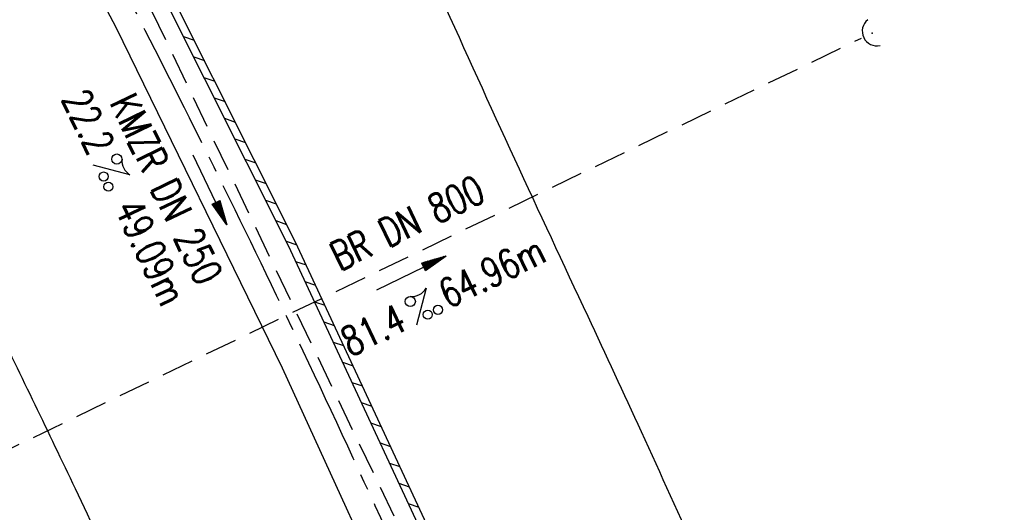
# Model space of a CAD drawing. Extents: x 450316 to 454644, y 428795 to 436505.
# Tile 307 of 324: x 453172 to 453234, y 433568 to 433599. Entities that reach past the tile are written whole.
import ezdxf
from ezdxf.enums import TextEntityAlignment as Align

# ---------------------------------------------------------------- set-up
doc = ezdxf.new("R2010")
doc.units = 0
doc.header["$LTSCALE"] = 2
doc.header["$MEASUREMENT"] = 0
doc.linetypes.add('ACHSE', pattern=[5.5, 4, -0.5, 0.5, -0.5])
doc.linetypes.add('GESTRICH-X2', pattern=[1.5, 1, -0.5])
doc.layers.get('0').update_dxf_attribs({"linetype": 'CONTINUOUS'})
for name, color, linetype in [('ACHSETOP', 1, 'ACHSE'), ('FBR', 8, 'CONTINUOUS'), ('KANAL', 7, 'GESTRICH-X2'), ('PFEIL', 7, 'CONTINUOUS'), ('RINNE', 8, 'CONTINUOUS'), ('SCHSYMBOL', 7, 'CONTINUOUS'), ('TEXTO', 4, 'CONTINUOUS'), ('TEXTU', 4, 'CONTINUOUS')]:
    doc.layers.add(name, color=color, linetype=linetype)
doc.styles.add('ROMANS', font='romans.shx', dxfattribs={"width": 0.8})

# ---------------------------------------------------------------- blocks, each defined once
blk = doc.blocks.new('40')
at = {"color": 0}
blk.add_arc((0.025, 0.311), 0.91, 192.5363, 347.4637, dxfattribs=at)
blk.add_point((0, 0), dxfattribs=at)
blk = doc.blocks.new('PROM')
blk.add_line((1.566, 1.817), (0.019, 0.015))
for centre, radius in [((0.317, 1.51), 0.317), ((0.943, 0.291), 0.283), ((1.645, 0.287), 0.283)]:
    blk.add_circle(centre, radius)
blk.add_arc((0.992, 2.682), 1.033, 239.14139, 303.35492)
blk = doc.blocks.new('PFEIL2')
at = {"color": 0}
for p, q in [((0.88, 0.002), (-2.401, -0.012)), ((0.881, -0.271), (0.879, 0.276)), ((0.879, 0.276), (2.429, 0.009)), ((0.911, 0.27), (0.879, 0.265)), ((0.965, 0.261), (0.879, 0.246)), ((1.019, 0.252), (0.879, 0.228)), ((1.073, 0.242), (0.879, 0.209)), ((1.127, 0.233), (0.879, 0.191)), ((1.181, 0.224), (0.879, 0.172)), ((1.235, 0.214), (0.879, 0.154)), ((1.289, 0.205), (0.879, 0.135)), ((1.343, 0.196), (0.879, 0.117)), ((1.397, 0.187), (0.879, 0.098)), ((1.451, 0.177), (0.879, 0.08)), ((1.505, 0.168), (0.879, 0.061)), ((1.559, 0.159), (0.88, 0.043)), ((1.613, 0.149), (0.88, 0.024)), ((1.668, 0.14), (0.88, 0.006)), ((1.722, 0.131), (0.88, -0.013)), ((1.776, 0.121), (0.88, -0.031)), ((1.83, 0.112), (0.88, -0.05)), ((1.884, 0.103), (0.88, -0.068)), ((1.938, 0.094), (0.88, -0.087)), ((1.992, 0.084), (0.88, -0.105)), ((2.046, 0.075), (0.88, -0.124)), ((2.1, 0.066), (0.88, -0.142)), ((2.154, 0.056), (0.88, -0.161)), ((2.208, 0.047), (0.88, -0.179)), ((2.262, 0.038), (0.881, -0.198)), ((2.316, 0.029), (0.881, -0.216)), ((2.37, 0.019), (0.881, -0.235)), ((2.424, 0.01), (0.881, -0.253)), ((2.429, 0.009), (0.881, -0.271))]:
    blk.add_line(p, q, dxfattribs=at)

msp = doc.modelspace()

# ---------------------------------------------------------------- linework, layer by layer
at = {"layer": 'ACHSETOP', "flags": 128}
msp.add_lwpolyline([(451271.766, 435019.042, -0.000001), (451272.365, 435018.353, -0.000032), (451272.387, 435018.328), (451288.791, 434999.463, -0.000002), (451296.993, 434990.03, 0.000007), (451305.195, 434980.597, 0.000007), (451313.397, 434971.165, -0.000007), (451321.599, 434961.732, -0.000007), (451329.801, 434952.299, 0.000007), (451338.003, 434942.866, 0.000007), (451346.205, 434933.433, -0.000007), (451354.407, 434924.001, -0.000007), (451362.609, 434914.568, 0.000011), (451370.811, 434905.135, 0.000001), (451379.013, 434895.702, 0.000001), (451387.215, 434886.27), (451403.62, 434867.404), (451420.024, 434848.539), (451436.428, 434829.674, -0.000013), (451444.63, 434820.241, 0.000007), (451452.832, 434810.808, 0.000007), (451461.034, 434801.376, -0.000007), (451469.236, 434791.943, -0.000007), (451477.438, 434782.51, 0.000007), (451485.64, 434773.077, 0.000007), (451493.842, 434763.645, -0.000007), (451502.044, 434754.212, -0.000007), (451510.246, 434744.779, 0.000007), (451518.448, 434735.346, 0.000007), (451526.65, 434725.914, -0.000007), (451534.852, 434716.481, -0.000007), (451543.054, 434707.048, 0.000011), (451551.256, 434697.615, 0.000001), (451559.458, 434688.182, 0.000001), (451567.66, 434678.75), (451584.065, 434659.884, -0.000001), (451592.267, 434650.452, -0.000001), (451600.469, 434641.019, -0.000011), (451608.671, 434631.586, 0.000013), (451616.873, 434622.153), (451633.277, 434603.288), (451649.681, 434584.423, -0.000013), (451657.883, 434574.99, 0.000007), (451666.085, 434565.557, 0.000007), (451674.287, 434556.124, -0.000007), (451682.489, 434546.692, -0.000007), (451690.691, 434537.259, 0.000006), (451698.893, 434527.826), (451715.297, 434508.961, -0.000015), (451721.01, 434502.39, 0.000008), (451726.723, 434495.82, 0.000958), (451727.518, 434494.909, 0.000181), (451731.723, 434490.114, 0.003894), (451738.179, 434482.871, 0.00247), (451748.503, 434471.583, 0.003793), (451756.233, 434463.34, 0.003129), (451765.742, 434453.478, 0.00313), (451774.532, 434444.586, 0.003132), (451783.429, 434435.81, 0.003134), (451792.435, 434427.146, 0.003132), (451801.553, 434418.591, 0.003131), (451810.774, 434410.155, 0.00313), (451820.102, 434401.832, 0.003133), (451829.541, 434393.621, 0.003138), (451839.066, 434385.542, 0.003131), (451848.69, 434377.585, 0.003125), (451858.432, 434369.733, 0.003124), (451868.271, 434362.004, 0.00313), (451878.187, 434354.413, 0.003138), (451888.199, 434346.945, 0.003133), (451898.32, 434339.593, 0.003131), (451908.525, 434332.373, 0.003131), (451918.818, 434325.282, 0.003132), (451929.206, 434318.316, 0.003136), (451939.668, 434311.489, 0.00313), (451950.209, 434304.797, 0.003123), (451960.857, 434298.223, 0.003128), (451971.589, 434291.781, 0.003137), (451982.371, 434285.491, 0.003139), (451993.235, 434279.335, 0.003133), (452004.198, 434273.303, 0.003123), (452015.227, 434267.413, 0.003125), (452026.323, 434261.665, 0.003132), (452037.503, 434256.05, 0.003138), (452048.733, 434250.584, 0.003134), (452060.02, 434245.265, 0.003122), (452071.413, 434240.069, 0.003127), (452083.62, 434234.685, 0.003578), (452094.349, 434230.124, 0.002702), (452108.409, 434224.354, 0.004189), (452117.528, 434220.758, 0.00053), (452126.341, 434217.378, 0.001569), (452129.323, 434216.249, 0.000008), (452135.115, 434214.077, -0.000025), (452140.907, 434211.904), (452164.314, 434203.123, 0.000006), (452176.018, 434198.733, -0.000007), (452187.722, 434194.343), (452211.129, 434185.563), (452234.536, 434176.783, -0.000012), (452246.24, 434172.393, 0.000007), (452257.944, 434168.002, 0.000002), (452265.746, 434165.075, 0.000001), (452281.351, 434159.222, 0.000005), (452293.055, 434154.832, -0.000007), (452304.759, 434150.442, -0.000019), (452316.463, 434146.052, 0.000015), (452328.166, 434141.661, 0.000002), (452338.097, 434137.936, 0.000001), (452351.573, 434132.881, 0.000004), (452363.277, 434128.491, -0.000006), (452374.981, 434124.101, -0.00002), (452386.684, 434119.71, 0.00002), (452398.388, 434115.32, 0.000006), (452410.092, 434110.93, -0.000004), (452421.796, 434106.54, -0.000001), (452435.272, 434101.485, -0.000002), (452445.203, 434097.76, -0.000015), (452456.906, 434093.369, 0.000019), (452468.61, 434088.979, 0.000007), (452480.314, 434084.589, -0.000006), (452492.018, 434080.199, -0.000002), (452503.721, 434075.809, 0.000002), (452515.425, 434071.419, 0.000006), (452527.129, 434067.029, -0.000007), (452538.833, 434062.639, -0.000019), (452550.536, 434058.248, 0.000015), (452562.24, 434053.858, 0.000002), (452572.171, 434050.133, 0.000001), (452585.647, 434045.078, 0.000004), (452597.351, 434040.688, -0.000006), (452609.055, 434036.298, -0.00002), (452620.758, 434031.907, 0.00002), (452632.462, 434027.517, 0.000006), (452644.166, 434023.127, -0.000004), (452655.87, 434018.737, -0.000001), (452669.346, 434013.682, -0.000002), (452679.277, 434009.957, -0.000015), (452690.981, 434005.567, 0.000014), (452702.684, 434001.176, 0.000011), (452714.388, 433996.786, -0.000001), (452726.092, 433992.396, -0.000007), (452735.031, 433989.043, -0.000005), (452748.181, 433984.11, -0.000156), (452748.221, 433984.095, -0.000005), (452749.498, 433983.615, -0.004183), (452758.692, 433980.071, -0.002721), (452772.748, 433974.429, -0.005081), (452782.771, 433970.223, -0.003908), (452795.7, 433964.522, -0.003912), (452807.05, 433959.304, -0.003907), (452818.331, 433953.902, -0.003903), (452829.522, 433948.327, -0.003904), (452840.62, 433942.58, -0.003907), (452851.631, 433936.658, -0.003909), (452862.543, 433930.568, -0.003906), (452873.352, 433924.312, -0.003899), (452884.081, 433917.876, -0.003907), (452894.713, 433911.271, -0.003917), (452905.212, 433904.518, -0.003914), (452915.606, 433897.601, -0.003904), (452925.914, 433890.505, -0.003895), (452936.108, 433883.251, -0.003902), (452946.169, 433875.853, -0.003909), (452956.117, 433868.296, -0.003904), (452965.957, 433860.575, -0.003908), (452975.671, 433852.704, -0.00391), (452985.257, 433844.687, -0.003909), (452994.717, 433836.52, -0.003908), (453004.051, 433828.203, -0.003902), (453013.251, 433819.744, -0.003901), (453022.321, 433811.14, -0.003907), (453031.261, 433802.39, -0.003913), (453040.05, 433793.514, -0.003909), (453048.995, 433784.194, -0.00418), (453057.218, 433775.343, -0.003621), (453064.799, 433766.924, -0.003001), (453073.811, 433756.645, -0.003775), (453082.931, 433745.954, -0.004894), (453089.822, 433737.587, -0.004962), (453096.584, 433729.038, -0.003805), (453105.204, 433717.738, -0.003005), (453113.364, 433706.734, -0.003643), (453119.973, 433697.569, -0.004174), (453127.227, 433687.17, -0.004295), (453134.105, 433676.947, -0.003507), (453140.018, 433667.855, -0.002688), (453147.586, 433655.895, -0.003695), (453155.363, 433643.251, -0.00538), (453160.547, 433634.47, -0.005332), (453165.53, 433625.601, -0.003667), (453172.541, 433612.577, -0.002679), (453179.095, 433600.023, -0.003501), (453183.992, 433590.355, -0.004313), (453189.196, 433579.668, -0.003909), (453194.743, 433567.786, -0.003909), (453199.853, 433556.378, -0.003909), (453204.783, 433544.892, -0.003903), (453209.809, 433532.66, -0.004384), (453214.103, 433521.695, -0.003423), (453219.661, 433506.825, -0.005955), (453222.694, 433498.219, -0.000145), (453225.568, 433489.736, -0.000252), (453227.219, 433484.852, -0.000085), (453230.064, 433476.416, -0.000405), (453230.656, 433474.653, -0.003646), (453233.571, 433465.744, 0.00217), (453238.424, 433450.758, 0.000006), (453242.327, 433438.883, -0.000007), (453246.23, 433427.008, -0.000012), (453250.132, 433415.133, 0.000009), (453254.035, 433403.258, 0.003001), (453258.01, 433391.404, -0.003002), (453261.985, 433379.55, -0.003008), (453265.815, 433367.653, 0.003009), (453269.646, 433355.757, 0.00001), (453273.549, 433343.882, -0.000019), (453277.452, 433332.007), (453285.257, 433308.257, 0.000005), (453289.16, 433296.382, -0.000004), (453293.063, 433284.507, -0.000001), (453297.412, 433271.275, -0.000001), (453300.869, 433260.756, -0.00001), (453304.771, 433248.881, 0.000008), (453308.674, 433237.006, 0.000011), (453312.577, 433225.131, -0.000004), (453316.48, 433213.256, -0.000007), (453317.957, 433208.761, -0.000002), (453324.285, 433189.506, -0.00006), (453324.748, 433188.095, 0.000004), (453325.212, 433186.684, 0.001409), (453327.806, 433178.862, 0.000842), (453332.205, 433165.794, 0.002106), (453335.59, 433155.932, 0.001506), (453340.42, 433142.182, 0.001603), (453344.587, 433130.552, 0.001566), (453348.928, 433118.674, 0.00157), (453353.282, 433106.987, 0.001563), (453357.73, 433095.275, 0.001555), (453362.245, 433083.606, 0.001558), (453366.823, 433071.988, 0.001562), (453371.477, 433060.391, 0.001561), (453376.206, 433048.816, 0.001565), (453381.007, 433037.273, 0.001565), (453385.878, 433025.763, 0.001563), (453390.82, 433014.287, 0.001561), (453395.838, 433002.832, 0.001559), (453400.927, 432991.41, 0.00156), (453406.083, 432980.028, 0.001563), (453411.315, 432968.669, 0.001565), (453416.612, 432957.354, 0.001562), (453421.976, 432946.082, 0.001558), (453427.424, 432934.813, 0.001559), (453432.943, 432923.577, 0.001564), (453438.516, 432912.409, 0.001566), (453444.163, 432901.268, 0.001564), (453449.888, 432890.145, 0.001558), (453455.356, 432879.682, 0.001394), (453461.537, 432868.025, 0.001724), (453468.567, 432854.963, 0.002516), (453473.461, 432846.052, 0.001346), (453478.156, 432837.657, 0.000835), (453485.787, 432824.152, 0.000825), (453493.393, 432810.794, 0.001335), (453498.128, 432802.562, 0.002522), (453503.255, 432793.804, 0.001723), (453510.868, 432781.051, 0.001395), (453517.698, 432769.769, 0.001557), (453523.875, 432759.701, 0.001564), (453531.451, 432747.524, 0.002105), (453537.147, 432738.516, 0.001027), (453545.205, 432725.948, 0.001523), (453550.684, 432717.498, 0.000001), (453550.839, 432717.261, 0.000124), (453550.84, 432717.259, 0.000024), (453557.597, 432706.912, -0.000007), (453564.355, 432696.566, -0.000001), (453571.19, 432686.101, 0.000005), (453578.025, 432675.635, 0.000012), (453584.861, 432665.17, -0.000012), (453591.696, 432654.704, -0.000004), (453598.531, 432644.238, 0.000004), (453605.366, 432633.773, 0.000001), (453612.202, 432623.307, -0.000001), (453619.037, 432612.841, -0.000004), (453625.872, 432602.376, 0.000003), (453632.707, 432591.91), (453646.378, 432570.979, -0.000014), (453650.935, 432564.001, -0.000007), (453660.048, 432550.047, -0.002465), (453666.815, 432539.572, 0.002471), (453673.568, 432529.119, 0.002497), (453680.467, 432518.67, -0.002488), (453687.389, 432508.185, -0.000003), (453694.224, 432497.72, 0.000006), (453701.059, 432487.254), (453714.73, 432466.322, -0.000006), (453721.565, 432455.856, 0.000006), (453728.4, 432445.391, 0.000183), (453728.474, 432445.277, -0.000027), (453728.969, 432444.521, -0.003905), (453733.992, 432436.709, -0.002472), (453741.768, 432424.267, -0.005163), (453747.303, 432415.103, -0.003867), (453754.471, 432402.736, -0.003958), (453760.534, 432391.888, -0.003913), (453766.494, 432380.818, -0.003903), (453772.248, 432369.72, -0.003904), (453777.826, 432358.535, -0.003901), (453783.485, 432346.731, -0.004288), (453788.457, 432335.909, -0.003523), (453794.251, 432322.76, -0.004762), (453798.376, 432312.962, -0.001651), (453802.105, 432303.777, -0.002689), (453804.345, 432298.119, -0.001542), (453805.535, 432295.038, -0.000893), (453807.562, 432289.711, -0.005639), (453811.068, 432280.125, -0.003891), (453815.882, 432266.138, -0.00573), (453819.492, 432254.955, -0.005082), (453823.289, 432242.262, -0.004537), (453827.3, 432227.849, -0.006762), (453829.772, 432218.119, -0.001828), (453832.339, 432207.234, -0.002855), (453833.917, 432200.252, -0.000688), (453834.588, 432197.184, -0.000614), (453835.33, 432193.746, -0.005087), (453837.353, 432183.825, -0.003463), (453840.076, 432169.201, -0.004355), (453841.882, 432158.581, -0.003298), (453844.052, 432144.521, -0.003873), (453845.959, 432130.87, -0.004703), (453847.336, 432119.601, -0.004431), (453848.679, 432106.664, -0.004859), (453849.683, 432094.847, -0.001971), (453850.759, 432079.747, -0.003754), (453851.233, 432071.814, -0.000235), (453851.272, 432071.058, -0.000154), (453851.331, 432069.903, -0.005004), (453851.76, 432059.357, -0.003657), (453852.096, 432044.916, -0.006284), (453852.131, 432034.652, -0.00442), (453851.869, 432020.065, -0.004496), (453851.355, 432005.74, -0.005961), (453850.742, 431994.946, -0.004032), (453849.635, 431980.541, -0.005521), (453848.625, 431970.038, -0.000545), (453848.175, 431965.885, -0.00099), (453847.92, 431963.599, -0.002817), (453847.082, 431956.57, -0.001743), (453845.624, 431945.22, -0.004295), (453844.128, 431934.589, -0.003233), (453841.927, 431920.496, -0.003719), (453839.898, 431908.592, -0.003474), (453837.544, 431895.884, -0.003471), (453834.928, 431882.783, -0.003984), (453832.479, 431871.403, -0.002961), (453829.251, 431857.357, -0.00403), (453826.736, 431847.072, -0.001132), (453824.957, 431840.111, -0.001603), (453823.675, 431835.205, -0.002375), (453822.368, 431830.363, -0.001541), (453820.296, 431822.917, -0.005811), (453817.744, 431814.242, -0.003321), (453813.002, 431799.15, -0.004369), (453808.955, 431786.926, -0.004589), (453804.893, 431775.36, -0.004977), (453800.134, 431762.595, -0.00596), (453795.928, 431752.024, -0.002426), (453790.614, 431739.296, -0.004094), (453787.367, 431731.794, -0.000338), (453786.71, 431730.312, -0.000388), (453786.136, 431729.023, -0.004625), (453782.634, 431721.365, -0.002368), (453775.588, 431706.507, -0.004069), (453770.201, 431695.516, -0.003863), (453764.344, 431684.031, -0.004659), (453758.242, 431672.552, -0.005048), (453752.404, 431662.068, -0.002758), (453744.856, 431648.996, -0.004203), (453739.784, 431640.488, -0.000453), (453738.552, 431638.464, -0.00049), (453737.409, 431636.595, -0.004121), (453733.364, 431630.114, -0.00246), (453726.445, 431619.347, -0.006277), (453720.589, 431610.574, -0.004581), (453712.305, 431598.731, -0.005038), (453704.604, 431588.16, -0.005528), (453697.383, 431578.675, -0.004083), (453688.218, 431567.105, -0.005886), (453681.701, 431559.207, -0.001219), (453676.737, 431553.362, -0.002238), (453674.011, 431550.197, -0.001962), (453670.562, 431546.26, -0.001297), (453665.305, 431540.337, -0.004313), (453658.171, 431532.478, -0.003182), (453648.342, 431521.973, -0.004167), (453639.222, 431512.508, -0.00462), (453630.847, 431504.116, -0.002727), (453619.912, 431493.477, -0.004271), (453612.835, 431486.781, -0.000068), (453609.879, 431484.033, -0.000648), (453609.571, 431483.747, -0.000003), (453600.643, 431475.492, -0.000005), (453594.487, 431469.799), (453576.132, 431452.827), (453557.776, 431435.854), (453539.42, 431418.881), (453521.065, 431401.909, 0.000001), (453511.887, 431393.422, 0.000001), (453502.709, 431384.936, 0.000013), (453493.531, 431376.449, -0.000013), (453484.354, 431367.963, 0), (453475.176, 431359.477, 0), (453465.998, 431350.99), (453447.643, 431334.018, 0.000001), (453438.465, 431325.531, 0.000001), (453429.287, 431317.045, 0.000013), (453420.11, 431308.558, -0.000007), (453410.932, 431300.072, -0.000004), (453403.532, 431293.229, -0.000002), (453392.576, 431283.099, -0.00001), (453383.398, 431274.613, 0.000015), (453374.22, 431266.127, 0.000014), (453365.042, 431257.64, -0.000013), (453355.865, 431249.154, 0), (453343.628, 431237.839, -0.000001), (453337.509, 431232.181), (453319.154, 431215.209, 0.000001), (453309.976, 431206.722, 0.000001), (453300.798, 431198.236, 0.000013), (453291.621, 431189.749, -0.000013), (453282.443, 431181.263, -0.000001), (453273.265, 431172.777, -0.000001), (453264.087, 431164.29), (453245.732, 431147.318), (453227.376, 431130.345), (453209.02, 431113.372, 0.000014), (453199.843, 431104.885, -0.000009), (453190.665, 431096.399, -0.000019), (453181.487, 431087.913, 0.000019), (453172.309, 431079.427, 0.000009), (453163.132, 431070.941, -0.000008), (453153.954, 431062.454), (453135.598, 431045.481, 0.000009), (453134.861, 431044.799, 0.000002), (453130.417, 431040.69, 0.002804), (453126.112, 431036.664, 0.001372), (453117.381, 431028.361, 0.005333), (453110.158, 431021.305, 0.003613), (453099.686, 431010.703, 0.004216), (453091.364, 431002.01, 0.003913), (453082.552, 430992.499, 0.00391), (453074.199, 430983.197, 0.003911), (453065.996, 430973.768, 0.003912), (453057.937, 430964.207, 0.003915), (453050.034, 430954.528, 0.00391), (453042.286, 430944.729, 0.003905), (453034.682, 430934.798, 0.003908), (453027.235, 430924.75, 0.003912), (453019.954, 430914.598, 0.003918), (453012.829, 430904.328, 0.003918), (453005.866, 430893.947, 0.003907), (452999.072, 430883.467, 0.0039), (452992.431, 430872.865, 0.003908), (452985.952, 430862.152, 0.00392), (452979.661, 430851.374, 0.00392), (452973.542, 430840.502, 0.003904), (452967.571, 430829.493, 0.003903), (452961.774, 430818.394, 0.003916), (452956.17, 430807.245, 0.00392), (452950.739, 430796.004, 0.00391), (452945.472, 430784.651, 0.003904), (452940.385, 430773.223, 0.00391), (452935.485, 430761.733, 0.003913), (452930.764, 430750.166, 0.003909), (452926.22, 430738.514, 0.003913), (452921.858, 430726.792, 0.003918), (452917.686, 430715.017, 0.003913), (452913.698, 430703.178, 0.003909), (452909.892, 430691.264, 0.003904), (452906.273, 430679.293, 0.003908), (452902.844, 430667.279, 0.003914), (452899.604, 430655.212, 0.003911), (452896.55, 430643.086, 0.003914), (452893.686, 430630.913, 0.003917), (452891.016, 430618.707, 0.003911), (452890.732, 430617.306, 0.000237), (452886.248, 430594.167, 0.007575), (452884.76, 430585.792, 0.003906), (452882.249, 430569.49)], format="xyb", dxfattribs=at)
at = {"layer": 'FBR', "flags": 128}
for points in [[(453251.346, 433419.289), (453250.937, 433420.083), (453243.241, 433443.616), (453227.6, 433490.984), (453218.049, 433517.548), (453208.451, 433541.638), (453200.722, 433559.557), (453188.99, 433584.756), (453178.539, 433605.589), (453166.441, 433627.918), (453154.095, 433649.074), (453139.601, 433672.09), (453125.288, 433693.375), (453110.863, 433713.335), (453095.784, 433732.966), (453078.624, 433753.865), (453063.684, 433770.982), (453046.715, 433789.203), (453029.021, 433807.149), (453011.2, 433824.104)], [(453009.622, 433821.5), (453019.739, 433812.077), (453027.761, 433804.235), (453042.869, 433789.029), (453060.776, 433769.78), (453076.09, 433752.309), (453091.915, 433733.003), (453106.114, 433714.614), (453122.121, 433692.382), (453136.862, 433670.433), (453151.103, 433647.543), (453164.583, 433624.092), (453178.202, 433598.419), (453188.598, 433577.129), (453197.035, 433558.679), (453206.956, 433535.209), (453215.587, 433512.692), (453223.843, 433488.936), (453231.372, 433466.244), (453247.231, 433417.882)]]:
    msp.add_lwpolyline(points, dxfattribs=at)
for points in [[(453233.117, 433520.14, 0.003939), (453228.465, 433532.193, 0.00322), (453224.06, 433543.138, 0.00367), (453220.063, 433552.685, 0.002672), (453214.671, 433565.12, 0.004118), (453211.064, 433573.139, 0.001812), (453207.725, 433580.332, -0.001325), (453203.149, 433590.166, -0.0028), (453198.537, 433600.293, 0.002969), (453194.186, 433609.841, 0.009368), (453190.253, 433617.935, 0.006363), (453184.091, 433629.663, 0.005065), (453178.265, 433640.162, 0.005107), (453172.275, 433650.456, 0.002959), (453165.609, 433661.499, 0.003944), (453160.493, 433669.715, 0.00307), (453153.9, 433679.98, 0.003416), (453147.855, 433689.128, 0.002703), (453140.43, 433700.072, 0.003937), (453135.233, 433707.516, 0.001827), (453134.774, 433708.158, 0.000066), (453122.065, 433725.782, 0.002746), (453117.844, 433731.567, 0.001373), (453109.307, 433743.066, -0.001373)], [(453088.205, 433713.537, -0.004922), (453095.927, 433703.292, -0.004188), (453102.937, 433693.63, -0.003762), (453110.569, 433682.751, -0.003547), (453117.455, 433672.624, -0.003433), (453124.424, 433662.06, -0.00527), (453133.269, 433648.131, -0.006528), (453140.143, 433636.72, -0.002843), (453145.844, 433626.842, -0.003221), (453150.77, 433618.062, -0.002043), (453157.523, 433605.724, -0.004429), (453160.563, 433599.994, -0.00178), (453162.556, 433596.123, -0.001203), (453165.47, 433590.378, -0.002824), (453170.589, 433580.082, -0.00279), (453175.653, 433569.603, -0.004011), (453178.641, 433563.2, -0.002603), (453183.113, 433553.274, -0.004859), (453188.48, 433540.871, -0.004761), (453193.713, 433528.111, -0.003585), (453198.091, 433516.907, -0.004695)]]:
    msp.add_lwpolyline(points, format="xyb", dxfattribs=at)
at = {"layer": 'FBR'}
msp.add_lwpolyline([(453212.808, 433636.109, -0.004167), (453214.92, 433632.901, -0.008096), (453224.924, 433616.863, -0.011131), (453231.746, 433604.926, -0.022348), (453238.424, 433591.181, -0.02287), (453243.711, 433577.215, -0.003693), (453245.407, 433571.897, -0.000479), (453258.154, 433530.749, -0.00287), (453260.949, 433521.507, -0.001302), (453266.942, 433501.08)], format="xyb", dxfattribs=at)
at = {"layer": 'KANAL'}
for p, q in [((453177.844, 433604.844), (453198.438, 433561.938)), ((453167.656, 433570.188), (453224.813, 433597.719))]:
    msp.add_line(p, q, dxfattribs=at)
at = {"layer": 'RINNE'}
for p, q in [((453182.429, 433597.835), (453183.105, 433597.602)), ((453183.071, 433596.556), (453183.747, 433596.323)), ((453183.712, 433595.277), (453184.388, 433595.044)), ((453184.353, 433593.998), (453185.03, 433593.765)), ((453184.995, 433592.72), (453185.671, 433592.487)), ((453185.636, 433591.441), (453186.313, 433591.208)), ((453186.278, 433590.162), (453186.954, 433589.929)), ((453186.919, 433588.884), (453187.596, 433588.651)), ((453187.561, 433587.605), (453188.237, 433587.372)), ((453188.202, 433586.326), (453188.879, 433586.093)), ((453188.844, 433585.048), (453189.513, 433584.817)), ((453189.443, 433583.784), (453190.1, 433583.557)), ((453190.029, 433582.524), (453190.686, 433582.297)), ((453190.616, 433581.264), (453191.273, 433581.038)), ((453191.202, 433580.004), (453191.859, 433579.778)), ((453191.789, 433578.744), (453192.446, 433578.518)), ((453192.375, 433577.485), (453193.032, 433577.258)), ((453192.962, 433576.225), (453193.619, 433575.999)), ((453193.548, 433574.965), (453194.205, 433574.739)), ((453194.135, 433573.705), (453194.792, 433573.479)), ((453194.721, 433572.446), (453195.378, 433572.219)), ((453195.308, 433571.186), (453195.965, 433570.96)), ((453195.894, 433569.926), (453196.551, 433569.7)), ((453196.481, 433568.666), (453197.138, 433568.44))]:
    msp.add_line(p, q, dxfattribs=at)
msp.add_lwpolyline([(453199.86, 433562.593), (453189.44, 433584.974), (453179.126, 433605.534)], dxfattribs=at)

# ---------------------------------------------------------------- block references
at = {"layer": 'PFEIL'}
for p, rotation in [((453184.081, 433588.26), 295.6286), ((453196.661, 433583.045), 25.72449999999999)]:
    msp.add_blockref('PFEIL2', p, dxfattribs=dict(at, rotation=rotation))
at = {"layer": 'SCHSYMBOL', "rotation": 295.5794}
msp.add_blockref('40', (453225.488, 433598.044), dxfattribs=at)
at = {"layer": 'TEXTU'}
for p, rotation in [((453176.771, 433589.806), 295.6286), ((453196.984, 433579.783), 25.72449999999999)]:
    msp.add_blockref('PROM', p, dxfattribs=dict(at, rotation=rotation))

# ---------------------------------------------------------------- texts
at = {"layer": 'TEXTO', "style": 'ROMANS', "width": 0.75}
for s, rotation, p in [('KMZR DN 250', 295.6286, (453180.546, 433587.921)), ('BR DN 800', 25.7245, (453196.815, 433585.38))]:
    msp.add_text(s, height=1.8, rotation=rotation, dxfattribs=at).set_placement(p, align=Align.CENTER)
at = {"layer": 'TEXTU', "style": 'ROMANS', "width": 0.75}
for s, rotation, p in [('22.2', 295.6286, (453174.798, 433593.942)), ('49.09m', 295.6286, (453178.079, 433587.098)), ('64.96m', 25.7245, (453198.983, 433580.81)), ('81.4', 25.7245, (453192.868, 433577.807))]:
    msp.add_text(s, height=1.8, rotation=rotation, dxfattribs=at).set_placement(p)

doc.saveas('drawing.dxf')
